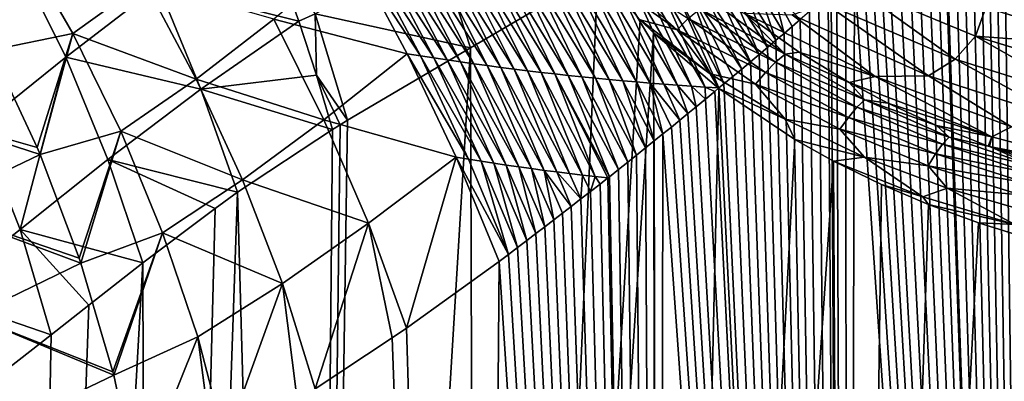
# Model space of a CAD drawing. Header units: metres. Extents: x -92 to 264, y -100 to 50.
# Tile 216 of 656: x -17.93 to -5.5, y -33.42 to -28.85. Entities that reach past the tile are written whole.
import ezdxf

# ---------------------------------------------------------------- set-up
doc = ezdxf.new("R2010")
doc.units = ezdxf.units.M
doc.layers.add('solid_21062050_01', color=7, linetype='CONTINUOUS')

msp = doc.modelspace()

# ---------------------------------------------------------------- linework, layer by layer
at = {"layer": 'solid_21062050_01'}
for points in [[(-5.415638, -26.507528, 19.910139), (-5.513121, -26.596132, 19.888304), (-5.032434, -63, 19.992023)], [(-5.61252, -26.686245, 19.865618), (-5.713975, -26.77795, 19.842022), (-5.032434, -63, 19.992023)], [(-5.513121, -26.596132, 19.888304), (-5.61252, -26.686245, 19.865618), (-5.032434, -63, 19.992023)], [(-5.713975, -26.77795, 19.842022), (-5.817523, -26.871281, 19.817478), (-5.032434, -63, 19.992023)], [(-5.817523, -26.871281, 19.817478), (-5.922941, -26.966112, 19.792013), (-5.032434, -63, 19.992023)], [(-6.030357, -27.062519, 19.765566), (-6.139938, -27.160593, 19.738068), (-5.032434, -63, 19.992023)], [(-5.922941, -26.966112, 19.792013), (-6.030357, -27.062519, 19.765566), (-5.032434, -63, 19.992023)], [(-6.139938, -27.160593, 19.738068), (-6.251849, -27.260433, 19.709438), (-5.032434, -63, 19.992023)], [(-6.268376, -27.275148, 19.705164), (-6.366058, -27.362032, 19.679653), (-5.032434, -63, 19.992023)], [(-6.251849, -27.260433, 19.709438), (-6.268376, -27.275148, 19.705164), (-5.032434, -63, 19.992023)], [(-6.366058, -27.362032, 19.679653), (-6.482344, -27.465282, 19.648733), (-5.032434, -63, 19.992023)], [(-6.600893, -27.570274, 19.616592), (-6.721907, -27.677116, 19.583138), (-5.032434, -63, 19.992023)], [(-6.482344, -27.465282, 19.648733), (-6.600893, -27.570274, 19.616592), (-5.032434, -63, 19.992023)], [(-6.721907, -27.677116, 19.583138), (-6.845582, -27.785904, 19.548271), (-5.032434, -63, 19.992023)], [(-6.845582, -27.785904, 19.548271), (-6.971766, -27.896587, 19.511988), (-5.032434, -63, 19.992023)], [(-18.282913, -29.23913, 14.511711), (-17.25613, -29.029821, 15.27859), (-17.931097, -27.859375, 15.588941)], [(-17.931097, -27.859375, 15.588941), (-17.25613, -29.029821, 15.27859), (-16.351868, -28.37812, 16.08811)], [(-12.660896, -27.916113, -26.14378), (-12.239344, -29.208858, -26.295279), (-14.199629, -28.781883, -25.173302)], [(-12.660896, -27.916113, -26.14378), (-10.630316, -28.262224, -27.123568), (-12.239344, -29.208858, -26.295279)], [(-6.971766, -27.896587, 19.511988), (-7.074386, -27.986441, 19.481949), (-5.032434, -63, 19.992023)], [(-17.968321, -28.070173, -22.930079), (-17.345875, -29.328957, -22.958191), (-18.435379, -30.200569, -21.871565)], [(-16.175896, -28.426727, -23.994234), (-17.345875, -29.328957, -22.958191), (-17.968321, -28.070173, -22.930079)], [(-14.720214, -28.847742, 16.644009), (-13.037393, -29.283518, 17.249025), (-13.71795, -28.011412, 17.34551)], [(-12.869854, -29.310448, 17.314087), (-13.545363, -28.036957, 17.400272), (-13.71795, -28.011412, 17.34551)], [(-13.037393, -29.283518, 17.249025), (-12.869854, -29.310448, 17.314087), (-13.71795, -28.011412, 17.34551)], [(-12.701962, -29.33662, 17.379374), (-13.372443, -28.061846, 17.455263), (-13.545363, -28.036957, 17.400272)], [(-12.869854, -29.310448, 17.314087), (-12.701962, -29.33662, 17.379374), (-13.545363, -28.036957, 17.400272)], [(-12.533721, -29.36204, 17.444878), (-13.199196, -28.086079, 17.510471), (-13.372443, -28.061846, 17.455263)], [(-12.701962, -29.33662, 17.379374), (-12.533721, -29.36204, 17.444878), (-13.372443, -28.061846, 17.455263)], [(-7.17863, -28.077513, 19.450947), (-7.284624, -28.169863, 19.418917), (-5.032434, -63, 19.992023)], [(-7.074386, -27.986441, 19.481949), (-7.17863, -28.077513, 19.450947), (-5.032434, -63, 19.992023)], [(-14.648397, -28.197067, -24.994535), (-14.403833, -28.873899, -25.035557), (-16.175896, -28.426727, -23.994234)], [(-14.199629, -28.781883, -25.173302), (-14.403833, -28.873899, -25.035557), (-14.648397, -28.197067, -24.994535)], [(-12.365137, -29.386705, 17.510586), (-13.025627, -28.109657, 17.565889), (-13.199196, -28.086079, 17.510471)], [(-12.533721, -29.36204, 17.444878), (-12.365137, -29.386705, 17.510586), (-13.199196, -28.086079, 17.510471)], [(-12.196218, -29.41062, 17.576492), (-12.851744, -28.132582, 17.62151), (-13.025627, -28.109657, 17.565889)], [(-12.365137, -29.386705, 17.510586), (-12.196218, -29.41062, 17.576492), (-13.025627, -28.109657, 17.565889)], [(-12.026966, -29.433786, 17.642588), (-12.677549, -28.154856, 17.677324), (-12.851744, -28.132582, 17.62151)], [(-12.196218, -29.41062, 17.576492), (-12.026966, -29.433786, 17.642588), (-12.851744, -28.132582, 17.62151)], [(-11.857389, -29.456207, 17.708862), (-12.503052, -28.176479, 17.733322), (-12.677549, -28.154856, 17.677324)], [(-12.026966, -29.433786, 17.642588), (-11.857389, -29.456207, 17.708862), (-12.677549, -28.154856, 17.677324)], [(-11.687491, -29.477884, 17.775307), (-12.328254, -28.197458, 17.789499), (-12.503052, -28.176479, 17.733322)], [(-11.857389, -29.456207, 17.708862), (-11.687491, -29.477884, 17.775307), (-12.503052, -28.176479, 17.733322)], [(-11.517278, -29.498821, 17.841915), (-12.153161, -28.217791, 17.845844), (-12.328254, -28.197458, 17.789499)], [(-11.687491, -29.477884, 17.775307), (-11.517278, -29.498821, 17.841915), (-12.328254, -28.197458, 17.789499)], [(-9.632318, -28.981571, -27.533752), (-10.630316, -28.262224, -27.123568), (-10.532343, -28.172104, -27.157991)], [(-9.632318, -28.981571, -27.533752), (-10.532343, -28.172104, -27.157991), (-9.490297, -28.841026, -27.514917)], [(-7.284624, -28.169863, 19.418917), (-7.39249, -28.263542, 19.385794), (-5.032434, -63, 19.992023)], [(-12.239344, -29.208858, -26.295279), (-10.630316, -28.262224, -27.123568), (-12.132521, -63, -26.354912)], [(-11.346751, -29.519018, 17.908676), (-11.977777, -28.237478, 17.902353), (-12.153161, -28.217791, 17.845844)], [(-11.517278, -29.498821, 17.841915), (-11.346751, -29.519018, 17.908676), (-12.153161, -28.217791, 17.845844)], [(-10.630316, -28.262224, -27.123568), (-10.096605, -28.854671, -27.366703), (-12.132521, -63, -26.354912)], [(-11.175918, -29.538477, 17.975588), (-11.802108, -28.256523, 17.959021), (-11.977777, -28.237478, 17.902353)], [(-11.346751, -29.519018, 17.908676), (-11.175918, -29.538477, 17.975588), (-11.977777, -28.237478, 17.902353)], [(-11.00478, -29.557199, 18.042639), (-11.626155, -28.274927, 18.015835), (-11.802108, -28.256523, 17.959021)], [(-11.175918, -29.538477, 17.975588), (-11.00478, -29.557199, 18.042639), (-11.802108, -28.256523, 17.959021)], [(-10.833341, -29.575188, 18.109823), (-11.449924, -28.292692, 18.072794), (-11.626155, -28.274927, 18.015835)], [(-11.00478, -29.557199, 18.042639), (-10.833341, -29.575188, 18.109823), (-11.626155, -28.274927, 18.015835)], [(-10.661606, -29.592447, 18.177134), (-11.273416, -28.30982, 18.129889), (-11.449924, -28.292692, 18.072794)], [(-10.833341, -29.575188, 18.109823), (-10.661606, -29.592447, 18.177134), (-11.449924, -28.292692, 18.072794)], [(-10.489576, -29.608978, 18.244564), (-11.096635, -28.326311, 18.187113), (-11.273416, -28.30982, 18.129889)], [(-10.661606, -29.592447, 18.177134), (-10.489576, -29.608978, 18.244564), (-11.273416, -28.30982, 18.129889)], [(-10.317256, -29.624781, 18.312105), (-10.919585, -28.342169, 18.244463), (-11.096635, -28.326311, 18.187113)], [(-10.489576, -29.608978, 18.244564), (-10.317256, -29.624781, 18.312105), (-11.096635, -28.326311, 18.187113)], [(-9.632318, -28.981571, -27.533752), (-10.096605, -28.854671, -27.366703), (-10.630316, -28.262224, -27.123568)], [(-7.39249, -28.263542, 19.385794), (-7.502343, -28.358606, 19.351513), (-7.484039, -63, 19.357264)], [(-7.39249, -28.263542, 19.385794), (-7.484039, -63, 19.357264), (-5.032434, -63, 19.992023)], [(-16.175896, -28.426727, -23.994234), (-15.643226, -29.729013, -24.104759), (-17.345875, -29.328957, -22.958191)], [(-17.25613, -29.029821, 15.27859), (-15.6998, -29.603334, 15.89093), (-16.351868, -28.37812, 16.08811)], [(-16.351868, -28.37812, 16.08811), (-15.6998, -29.603334, 15.89093), (-14.720214, -28.847742, 16.644009)], [(-14.403833, -28.873899, -25.035557), (-15.643226, -29.729013, -24.104759), (-16.175896, -28.426727, -23.994234)], [(-10.14465, -29.639858, 18.379753), (-10.74227, -28.357393, 18.301929), (-10.919585, -28.342169, 18.244463)], [(-10.317256, -29.624781, 18.312105), (-10.14465, -29.639858, 18.379753), (-10.919585, -28.342169, 18.244463)], [(-9.971759, -29.654211, 18.4475), (-10.564693, -28.371986, 18.359509), (-10.74227, -28.357393, 18.301929)], [(-10.14465, -29.639858, 18.379753), (-9.971759, -29.654211, 18.4475), (-10.74227, -28.357393, 18.301929)], [(-9.798588, -29.667843, 18.515341), (-10.386857, -28.38595, 18.417194), (-10.564693, -28.371986, 18.359509)], [(-9.971759, -29.654211, 18.4475), (-9.798588, -29.667843, 18.515341), (-10.564693, -28.371986, 18.359509)], [(-9.625139, -29.680754, 18.583269), (-10.208764, -28.399282, 18.474979), (-10.386857, -28.38595, 18.417194)], [(-9.798588, -29.667843, 18.515341), (-9.625139, -29.680754, 18.583269), (-10.386857, -28.38595, 18.417194)], [(-9.451415, -29.692947, 18.651276), (-10.030417, -28.411989, 18.53286), (-10.208764, -28.399282, 18.474979)], [(-9.625139, -29.680754, 18.583269), (-9.451415, -29.692947, 18.651276), (-10.208764, -28.399282, 18.474979)], [(-9.277417, -29.704422, 18.719358), (-9.85182, -28.424068, 18.590832), (-10.030417, -28.411989, 18.53286)], [(-9.451415, -29.692947, 18.651276), (-9.277417, -29.704422, 18.719358), (-10.030417, -28.411989, 18.53286)], [(-9.85182, -28.424068, 18.590832), (-9.103014, -29.714905, 18.787565), (-9.672973, -28.43552, 18.648886)], [(-9.277417, -29.704422, 18.719358), (-9.103014, -29.714905, 18.787565), (-9.85182, -28.424068, 18.590832)], [(-9.672973, -28.43552, 18.648886), (-9.103014, -29.714905, 18.787565), (-9.041533, -29.663931, 18.811508)], [(-9.672973, -28.43552, 18.648886), (-9.041533, -29.663931, 18.811508), (-9.493879, -28.446348, 18.707022)], [(-9.493879, -28.446348, 18.707022), (-9.041533, -29.663931, 18.811508), (-8.927942, -29.569656, 18.855255)], [(-9.493879, -28.446348, 18.707022), (-8.927942, -29.569656, 18.855255), (-8.81611, -29.476486, 18.897705)], [(-9.493879, -28.446348, 18.707022), (-8.81611, -29.476486, 18.897705), (-9.314541, -28.456551, 18.765232)], [(-7.443346, -28.405298, -26.553873), (-6.12085, -29.353254, -26.741657), (-7.761697, -28.650272, -26.741657)], [(-7.502343, -28.358606, 19.351513), (-7.613923, -28.454962, 19.316124), (-7.484039, -63, 19.357264)], [(-7.443346, -28.405298, -26.553873), (-5.866091, -29.064001, -26.553873), (-6.12085, -29.353254, -26.741657)], [(-5.734285, -28.698561, -26.438557), (-5.866091, -29.064001, -26.553873), (-7.443346, -28.405298, -26.553873)], [(-9.314541, -28.456551, 18.765232), (-8.81611, -29.476486, 18.897705), (-8.70611, -29.384424, 18.938864)], [(-9.314541, -28.456551, 18.765232), (-8.70611, -29.384424, 18.938864), (-9.134958, -28.466131, 18.823513)], [(-9.134958, -28.466131, 18.823513), (-8.70611, -29.384424, 18.938864), (-8.597832, -29.293442, 18.978806)], [(-9.134958, -28.466131, 18.823513), (-8.597832, -29.293442, 18.978806), (-8.955134, -28.475088, 18.881859)], [(-8.955134, -28.475088, 18.881859), (-8.597832, -29.293442, 18.978806), (-8.491161, -29.203506, 19.017599)], [(-8.955134, -28.475088, 18.881859), (-8.491161, -29.203506, 19.017599), (-8.77507, -28.483421, 18.940268)], [(-8.77507, -28.483421, 18.940268), (-8.491161, -29.203506, 19.017599), (-8.385984, -29.114588, 19.055315)], [(-8.77507, -28.483421, 18.940268), (-8.385984, -29.114588, 19.055315), (-8.594766, -28.491131, 18.998732)], [(-8.594766, -28.491131, 18.998732), (-8.385984, -29.114588, 19.055315), (-8.282187, -29.026651, 19.092016)], [(-8.594766, -28.491131, 18.998732), (-8.282187, -29.026651, 19.092016), (-8.414223, -28.498219, 19.057249)], [(-8.414223, -28.498219, 19.057249), (-8.282187, -29.026651, 19.092016), (-8.179649, -28.939671, 19.127769)], [(-8.414223, -28.498219, 19.057249), (-8.179649, -28.939671, 19.127769), (-8.078551, -28.853695, 19.162531)], [(-7.727175, -28.552591, 19.279613), (-7.842259, -28.65155, 19.241903), (-7.484039, -63, 19.357264)], [(-7.689485, -28.520124, 19.29183), (-7.727175, -28.552591, 19.279613), (-7.484039, -63, 19.357264)], [(-7.613923, -28.454962, 19.316124), (-7.689485, -28.520124, 19.29183), (-7.484039, -63, 19.357264)], [(-9.345398, -28.71612, -27.454252), (-9.204824, -28.613066, -27.354769), (-8.267833, -29.290922, -27.634218)], [(-8.267833, -29.290922, -27.634218), (-9.204824, -28.613066, -27.354769), (-8.787043, -28.770243, -27.305965)], [(-7.761697, -28.650272, -26.741657), (-6.45786, -29.564169, -26.994917), (-8.180207, -28.794546, -26.994917)], [(-7.842259, -28.65155, 19.241903), (-7.959332, -28.7519, 19.202906), (-7.484039, -63, 19.357264)], [(-7.761697, -28.650272, -26.741657), (-6.12085, -29.353254, -26.741657), (-6.45786, -29.564169, -26.994917)], [(-4.136425, -29.187077, -26.438557), (-5.866091, -29.064001, -26.553873), (-5.734285, -28.698561, -26.438557)], [(-4.136425, -29.187077, -26.438557), (-5.734285, -28.698561, -26.438557), (-4.648945, -28.632055, -26.4)], [(-14.199629, -28.781883, -25.173302), (-14.180944, -29.555199, -25.111374), (-14.403833, -28.873899, -25.035557)], [(-14.199629, -28.781883, -25.173302), (-12.239344, -29.208858, -26.295279), (-13.788488, -30.123854, -25.349949)], [(-14.199629, -28.781883, -25.173302), (-13.788488, -30.123854, -25.349949), (-14.180944, -29.555199, -25.111374)], [(-9.490297, -28.841026, -27.514917), (-9.345398, -28.71612, -27.454252), (-8.388678, -29.392134, -27.75844)], [(-8.388678, -29.392134, -27.75844), (-9.345398, -28.71612, -27.454252), (-8.267833, -29.290922, -27.634218)], [(-8.787043, -28.770243, -27.305965), (-7.133067, -29.573078, -27.304222), (-8.092445, -29.265226, -27.498697)], [(-8.267833, -29.290922, -27.634218), (-8.787043, -28.770243, -27.305965), (-8.092445, -29.265226, -27.498697)], [(-8.180207, -28.794546, -26.994917), (-7.133067, -29.573078, -27.304222), (-8.787043, -28.770243, -27.305965)], [(-8.180207, -28.794546, -26.994917), (-6.45786, -29.564169, -26.994917), (-7.133067, -29.573078, -27.304222)], [(-7.959332, -28.7519, 19.202906), (-8.078551, -28.853695, 19.162531), (-7.484039, -63, 19.357264)], [(-15.6998, -29.603334, 15.89093), (-14.087489, -30.117395, 16.567429), (-14.720214, -28.847742, 16.644009)], [(-14.403833, -28.873899, -25.035557), (-14.180944, -29.555199, -25.111374), (-15.643226, -29.729013, -24.104759)], [(-14.720214, -28.847742, 16.644009), (-14.087489, -30.117395, 16.567429), (-13.037393, -29.283518, 17.249025)], [(-10.096605, -28.854671, -27.366703), (-9.930319, -29.0186, -27.439394), (-12.132521, -63, -26.354912)], [(-9.214943, -29.535908, -27.731983), (-9.930319, -29.0186, -27.439394), (-10.096605, -28.854671, -27.366703)], [(-9.214943, -29.535908, -27.731983), (-10.096605, -28.854671, -27.366703), (-9.632318, -28.981571, -27.533752)], [(-9.632318, -28.981571, -27.533752), (-9.490297, -28.841026, -27.514917), (-8.515517, -29.519896, -27.847137)], [(-8.515517, -29.519896, -27.847137), (-9.490297, -28.841026, -27.514917), (-8.388678, -29.392134, -27.75844)], [(-8.179649, -28.939671, 19.127769), (-8.282187, -29.026651, 19.092016), (-7.484039, -63, 19.357264)], [(-8.078551, -28.853695, 19.162531), (-8.179649, -28.939671, 19.127769), (-7.484039, -63, 19.357264)], [(-18.282913, -29.23913, 14.511711), (-17.707277, -30.467251, 14.284386), (-17.25613, -29.029821, 15.27859)], [(-17.707277, -30.467251, 14.284386), (-17.670185, -30.554962, 14.272754), (-17.25613, -29.029821, 15.27859)], [(-17.670185, -30.554962, 14.272754), (-16.651308, -30.262657, 15.088457), (-17.25613, -29.029821, 15.27859)], [(-17.25613, -29.029821, 15.27859), (-16.651308, -30.262657, 15.088457), (-15.6998, -29.603334, 15.89093)], [(-9.930319, -29.0186, -27.439394), (-9.858859, -63, -27.470192), (-12.132521, -63, -26.354912)], [(-9.930319, -29.0186, -27.439394), (-9.102945, -29.72444, -27.780052), (-9.858859, -63, -27.470192)], [(-9.214943, -29.535908, -27.731983), (-9.102945, -29.72444, -27.780052), (-9.930319, -29.0186, -27.439394)], [(-8.642044, -29.667854, -27.895897), (-9.632318, -28.981571, -27.533752), (-8.515517, -29.519896, -27.847137)], [(-9.214943, -29.535908, -27.731983), (-9.632318, -28.981571, -27.533752), (-8.642044, -29.667854, -27.895897)], [(-8.282187, -29.026651, 19.092016), (-8.385984, -29.114588, 19.055315), (-7.484039, -63, 19.357264)], [(-5.866091, -29.064001, -26.553873), (-4.417383, -29.886889, -26.741657), (-6.12085, -29.353254, -26.741657)], [(-5.866091, -29.064001, -26.553873), (-4.231503, -29.563744, -26.553873), (-4.417383, -29.886889, -26.741657)], [(-4.136425, -29.187077, -26.438557), (-4.231503, -29.563744, -26.553873), (-5.866091, -29.064001, -26.553873)], [(-8.385984, -29.114588, 19.055315), (-8.491161, -29.203506, 19.017599), (-7.484039, -63, 19.357264)], [(-19.681585, -29.902601, 13.058012), (-17.707277, -30.467251, 14.284386), (-18.282913, -29.23913, 14.511711)], [(-12.239344, -29.208858, -26.295279), (-12.132521, -63, -26.354912), (-14.281681, -63, -25.015333)], [(-13.788488, -30.123854, -25.349949), (-12.239344, -29.208858, -26.295279), (-14.281681, -63, -25.015333)], [(-14.087489, -30.117395, 16.567429), (-12.420417, -30.590143, 17.301867), (-13.037393, -29.283518, 17.249025)], [(-12.262528, -30.616108, 17.374983), (-12.869854, -29.310448, 17.314087), (-13.037393, -29.283518, 17.249025)], [(-12.420417, -30.590143, 17.301867), (-12.262528, -30.616108, 17.374983), (-13.037393, -29.283518, 17.249025)], [(-12.104291, -30.641275, 17.448292), (-12.701962, -29.33662, 17.379374), (-12.869854, -29.310448, 17.314087)], [(-12.262528, -30.616108, 17.374983), (-12.104291, -30.641275, 17.448292), (-12.869854, -29.310448, 17.314087)], [(-8.597832, -29.293442, 18.978806), (-8.70611, -29.384424, 18.938864), (-7.484039, -63, 19.357264)], [(-8.491161, -29.203506, 19.017599), (-8.597832, -29.293442, 18.978806), (-7.484039, -63, 19.357264)], [(-8.388678, -29.392134, -27.75844), (-8.267833, -29.290922, -27.634218), (-7.261568, -29.864161, -27.899101)], [(-8.267833, -29.290922, -27.634218), (-8.092445, -29.265226, -27.498697), (-7.459074, -29.648325, -27.660994)], [(-7.261568, -29.864161, -27.899101), (-8.267833, -29.290922, -27.634218), (-7.459074, -29.648325, -27.660994)], [(-7.133067, -29.573078, -27.304222), (-7.459074, -29.648325, -27.660994), (-8.092445, -29.265226, -27.498697)], [(-17.345875, -29.328957, -22.958191), (-17.922926, -31.501509, -22.044933), (-18.435379, -30.200569, -21.871565)], [(-17.345875, -29.328957, -22.958191), (-16.813997, -30.620028, -23.109869), (-17.922926, -31.501509, -22.044933)], [(-15.643226, -29.729013, -24.104759), (-16.813997, -30.620028, -23.109869), (-17.345875, -29.328957, -22.958191)], [(-11.945709, -30.665649, 17.521786), (-12.533721, -29.36204, 17.444878), (-12.701962, -29.33662, 17.379374)], [(-12.104291, -30.641275, 17.448292), (-11.945709, -30.665649, 17.521786), (-12.701962, -29.33662, 17.379374)], [(-11.78679, -30.689232, 17.595455), (-12.365137, -29.386705, 17.510586), (-12.533721, -29.36204, 17.444878)], [(-11.945709, -30.665649, 17.521786), (-11.78679, -30.689232, 17.595455), (-12.533721, -29.36204, 17.444878)], [(-11.627537, -30.712025, 17.669291), (-12.196218, -29.41062, 17.576492), (-12.365137, -29.386705, 17.510586)], [(-11.78679, -30.689232, 17.595455), (-11.627537, -30.712025, 17.669291), (-12.365137, -29.386705, 17.510586)], [(-11.467957, -30.73403, 17.743284), (-12.026966, -29.433786, 17.642588), (-12.196218, -29.41062, 17.576492)], [(-11.627537, -30.712025, 17.669291), (-11.467957, -30.73403, 17.743284), (-12.196218, -29.41062, 17.576492)], [(-11.308052, -30.755253, 17.817425), (-11.857389, -29.456207, 17.708862), (-12.026966, -29.433786, 17.642588)], [(-11.467957, -30.73403, 17.743284), (-11.308052, -30.755253, 17.817425), (-12.026966, -29.433786, 17.642588)], [(-8.70611, -29.384424, 18.938864), (-8.81611, -29.476486, 18.897705), (-7.484039, -63, 19.357264)], [(-8.515517, -29.519896, -27.847137), (-8.388678, -29.392134, -27.75844), (-7.362742, -29.960159, -28.043413)], [(-7.362742, -29.960159, -28.043413), (-8.388678, -29.392134, -27.75844), (-7.261568, -29.864161, -27.899101)], [(-6.12085, -29.353254, -26.741657), (-4.664304, -30.148935, -26.994917), (-6.45786, -29.564169, -26.994917)], [(-6.12085, -29.353254, -26.741657), (-4.417383, -29.886889, -26.741657), (-4.664304, -30.148935, -26.994917)], [(-14.180944, -29.555199, -25.111374), (-13.98046, -30.238735, -25.221739), (-15.643226, -29.729013, -24.104759)], [(-14.180944, -29.555199, -25.111374), (-13.788488, -30.123854, -25.349949), (-13.884212, -30.18082, -25.286339)], [(-14.180944, -29.555199, -25.111374), (-13.884212, -30.18082, -25.286339), (-13.98046, -30.238735, -25.221739)], [(-11.14783, -30.775694, 17.891708), (-11.687491, -29.477884, 17.775307), (-11.857389, -29.456207, 17.708862)], [(-11.308052, -30.755253, 17.817425), (-11.14783, -30.775694, 17.891708), (-11.857389, -29.456207, 17.708862)], [(-10.987292, -30.795357, 17.966124), (-11.517278, -29.498821, 17.841915), (-11.687491, -29.477884, 17.775307)], [(-11.14783, -30.775694, 17.891708), (-10.987292, -30.795357, 17.966124), (-11.687491, -29.477884, 17.775307)], [(-10.826444, -30.814243, 18.040665), (-11.346751, -29.519018, 17.908676), (-11.517278, -29.498821, 17.841915)], [(-10.987292, -30.795357, 17.966124), (-10.826444, -30.814243, 18.040665), (-11.517278, -29.498821, 17.841915)], [(-10.66529, -30.832355, 18.115326), (-11.175918, -29.538477, 17.975588), (-11.346751, -29.519018, 17.908676)], [(-10.826444, -30.814243, 18.040665), (-10.66529, -30.832355, 18.115326), (-11.346751, -29.519018, 17.908676)], [(-11.175918, -29.538477, 17.975588), (-10.50354, -30.850008, 18.190233), (-10.485085, -30.835415, 18.198769)], [(-10.66529, -30.832355, 18.115326), (-10.50354, -30.850008, 18.190233), (-11.175918, -29.538477, 17.975588)], [(-11.175918, -29.538477, 17.975588), (-10.485085, -30.835415, 18.198769), (-11.00478, -29.557199, 18.042639)], [(-11.00478, -29.557199, 18.042639), (-10.485085, -30.835415, 18.198769), (-10.369058, -30.743353, 18.252014)], [(-11.00478, -29.557199, 18.042639), (-10.369058, -30.743353, 18.252014), (-10.833341, -29.575188, 18.109823)], [(-8.26901, -30.111486, -28.075136), (-9.102945, -29.72444, -27.780052), (-9.214943, -29.535908, -27.731983)], [(-8.26901, -30.111486, -28.075136), (-9.214943, -29.535908, -27.731983), (-8.642044, -29.667854, -27.895897)], [(-8.927942, -29.569656, 18.855255), (-9.041533, -29.663931, 18.811508), (-7.484039, -63, 19.357264)], [(-8.81611, -29.476486, 18.897705), (-8.927942, -29.569656, 18.855255), (-7.484039, -63, 19.357264)], [(-8.642044, -29.667854, -27.895897), (-8.515517, -29.519896, -27.847137), (-7.470624, -30.086735, -28.155743)], [(-7.470624, -30.086735, -28.155743), (-8.515517, -29.519896, -27.847137), (-7.362742, -29.960159, -28.043413)], [(-6.45786, -29.564169, -26.994917), (-5.413788, -30.204245, -27.304222), (-7.133067, -29.573078, -27.304222)], [(-6.45786, -29.564169, -26.994917), (-4.664304, -30.148935, -26.994917), (-5.413788, -30.204245, -27.304222)], [(-16.651308, -30.262657, 15.088457), (-15.117582, -30.876848, 15.824574), (-15.6998, -29.603334, 15.89093)], [(-15.6998, -29.603334, 15.89093), (-15.117582, -30.876848, 15.824574), (-14.087489, -30.117395, 16.567429)], [(-10.833341, -29.575188, 18.109823), (-10.369058, -30.743353, 18.252014), (-10.254709, -30.652143, 18.303791)], [(-10.833341, -29.575188, 18.109823), (-10.254709, -30.652143, 18.303791), (-10.661606, -29.592447, 18.177134)], [(-10.661606, -29.592447, 18.177134), (-10.254709, -30.652143, 18.303791), (-10.141913, -30.561783, 18.354187)], [(-10.661606, -29.592447, 18.177134), (-10.141913, -30.561783, 18.354187), (-10.489576, -29.608978, 18.244564)], [(-10.489576, -29.608978, 18.244564), (-10.141913, -30.561783, 18.354187), (-10.030542, -30.472267, 18.403294)], [(-10.489576, -29.608978, 18.244564), (-10.030542, -30.472267, 18.403294), (-10.317256, -29.624781, 18.312105)], [(-10.317256, -29.624781, 18.312105), (-10.030542, -30.472267, 18.403294), (-9.920465, -30.383591, 18.451197)], [(-10.317256, -29.624781, 18.312105), (-9.920465, -30.383591, 18.451197), (-10.14465, -29.639858, 18.379753)], [(-10.14465, -29.639858, 18.379753), (-9.920465, -30.383591, 18.451197), (-9.811555, -30.295748, 18.497972)], [(-10.14465, -29.639858, 18.379753), (-9.811555, -30.295748, 18.497972), (-9.971759, -29.654211, 18.4475)], [(-9.971759, -29.654211, 18.4475), (-9.811555, -30.295748, 18.497972), (-9.704106, -30.208771, 18.543526)], [(-9.971759, -29.654211, 18.4475), (-9.704106, -30.208771, 18.543526), (-9.598306, -30.122671, 18.587801)], [(-9.971759, -29.654211, 18.4475), (-9.598306, -30.122671, 18.587801), (-9.798588, -29.667843, 18.515341)], [(-9.798588, -29.667843, 18.515341), (-9.598306, -30.122671, 18.587801), (-9.494058, -30.03743, 18.630873)], [(-9.798588, -29.667843, 18.515341), (-9.494058, -30.03743, 18.630873), (-9.625139, -29.680754, 18.583269)], [(-9.625139, -29.680754, 18.583269), (-9.494058, -30.03743, 18.630873), (-9.391264, -29.953026, 18.672804)], [(-9.625139, -29.680754, 18.583269), (-9.391264, -29.953026, 18.672804), (-9.451415, -29.692947, 18.651276)], [(-9.451415, -29.692947, 18.651276), (-9.391264, -29.953026, 18.672804), (-9.273048, -29.855587, 18.720371)], [(-9.451415, -29.692947, 18.651276), (-9.273048, -29.855587, 18.720371), (-9.277417, -29.704422, 18.719358)], [(-9.041533, -29.663931, 18.811508), (-9.103014, -29.714905, 18.787565), (-7.484039, -63, 19.357264)], [(-7.579851, -30.237595, -28.230501), (-8.642044, -29.667854, -27.895897), (-7.470624, -30.086735, -28.155743)], [(-8.26901, -30.111486, -28.075136), (-8.642044, -29.667854, -27.895897), (-7.579851, -30.237595, -28.230501)], [(-7.133067, -29.573078, -27.304222), (-5.65916, -30.333694, -27.658056), (-7.459074, -29.648325, -27.660994)], [(-6.971357, -29.906122, -27.776974), (-7.459074, -29.648325, -27.660994), (-5.65916, -30.333694, -27.658056)], [(-7.261568, -29.864161, -27.899101), (-7.459074, -29.648325, -27.660994), (-6.971357, -29.906122, -27.776974)], [(-7.133067, -29.573078, -27.304222), (-5.413788, -30.204245, -27.304222), (-5.65916, -30.333694, -27.658056)], [(-15.643226, -29.729013, -24.104759), (-15.177287, -31.03068, -24.36203), (-16.813997, -30.620028, -23.109869)], [(-15.643226, -29.729013, -24.104759), (-13.98046, -30.238735, -25.221739), (-15.177287, -31.03068, -24.36203)], [(-9.102945, -29.72444, -27.780052), (-8.144102, -30.367508, -28.132507), (-9.858859, -63, -27.470192)], [(-9.277417, -29.704422, 18.719358), (-9.273048, -29.855587, 18.720371), (-9.156525, -29.759232, 18.766575)], [(-9.277417, -29.704422, 18.719358), (-9.156525, -29.759232, 18.766575), (-9.103014, -29.714905, 18.787565)], [(-9.156525, -29.759232, 18.766575), (-9.273048, -29.855587, 18.720371), (-7.484039, -63, 19.357264)], [(-9.103014, -29.714905, 18.787565), (-9.156525, -29.759232, 18.766575), (-7.484039, -63, 19.357264)], [(-8.26901, -30.111486, -28.075136), (-8.144102, -30.367508, -28.132507), (-9.102945, -29.72444, -27.780052)], [(-19.681585, -29.902601, 13.058012), (-17.670185, -30.554962, 14.272754), (-17.707277, -30.467251, 14.284386)], [(-19.055578, -31.219526, 12.863664), (-17.670185, -30.554962, 14.272754), (-19.681585, -29.902601, 13.058012)], [(-9.273048, -29.855587, 18.720371), (-9.391264, -29.953026, 18.672804), (-7.484039, -63, 19.357264)], [(-7.362742, -29.960159, -28.043413), (-7.261568, -29.864161, -27.899101), (-6.199408, -30.337362, -28.139002)], [(-7.261568, -29.864161, -27.899101), (-6.971357, -29.906122, -27.776974), (-6.35669, -30.191135, -27.911797)], [(-6.199408, -30.337362, -28.139002), (-7.261568, -29.864161, -27.899101), (-6.35669, -30.191135, -27.911797)], [(-6.35669, -30.191135, -27.911797), (-6.971357, -29.906122, -27.776974), (-5.65916, -30.333694, -27.658056)], [(-9.494058, -30.03743, 18.630873), (-9.598306, -30.122671, 18.587801), (-7.484039, -63, 19.357264)], [(-9.391264, -29.953026, 18.672804), (-9.494058, -30.03743, 18.630873), (-7.484039, -63, 19.357264)], [(-7.470624, -30.086735, -28.155743), (-7.362742, -29.960159, -28.043413), (-6.28167, -30.426153, -28.299089)], [(-6.28167, -30.426153, -28.299089), (-7.362742, -29.960159, -28.043413), (-6.199408, -30.337362, -28.139002)], [(-15.117582, -30.876848, 15.824574), (-13.524994, -31.420391, 16.630894), (-14.087489, -30.117395, 16.567429)], [(-13.884212, -30.18082, -25.286339), (-13.788488, -30.123854, -25.349949), (-14.281681, -63, -25.015333)], [(-13.98046, -30.238735, -25.221739), (-13.884212, -30.18082, -25.286339), (-14.281681, -63, -25.015333)], [(-14.087489, -30.117395, 16.567429), (-13.524994, -31.420391, 16.630894), (-12.420417, -30.590143, 17.301867)], [(-9.598306, -30.122671, 18.587801), (-9.704106, -30.208771, 18.543526), (-7.484039, -63, 19.357264)], [(-7.268538, -30.590796, -28.388517), (-8.144102, -30.367508, -28.132507), (-8.26901, -30.111486, -28.075136)], [(-7.268538, -30.590796, -28.388517), (-8.26901, -30.111486, -28.075136), (-7.579851, -30.237595, -28.230501)], [(-7.579851, -30.237595, -28.230501), (-7.470624, -30.086735, -28.155743), (-6.370589, -30.548828, -28.430708)], [(-6.370589, -30.548828, -28.430708), (-7.470624, -30.086735, -28.155743), (-6.28167, -30.426153, -28.299089)], [(-6.35669, -30.191135, -27.911797), (-5.65916, -30.333694, -27.658056), (-5.706248, -30.450094, -28.040319)], [(-6.199408, -30.337362, -28.139002), (-6.35669, -30.191135, -27.911797), (-5.706248, -30.450094, -28.040319)], [(-18.435379, -30.200569, -21.871565), (-17.922926, -31.501509, -22.044933), (-18.975065, -32.335876, -20.901592)], [(-17.670185, -30.554962, 14.272754), (-17.175831, -31.861839, 14.166278), (-16.651308, -30.262657, 15.088457)], [(-17.175831, -31.861839, 14.166278), (-17.153599, -31.928017, 14.164095), (-16.651308, -30.262657, 15.088457)], [(-17.153599, -31.928017, 14.164095), (-16.123949, -31.542955, 15.020844), (-16.651308, -30.262657, 15.088457)], [(-16.651308, -30.262657, 15.088457), (-16.123949, -31.542955, 15.020844), (-15.117582, -30.876848, 15.824574)], [(-15.177287, -31.03068, -24.36203), (-13.98046, -30.238735, -25.221739), (-14.281681, -63, -25.015333)], [(-9.811555, -30.295748, 18.497972), (-9.920465, -30.383591, 18.451197), (-9.85886, -63, 18.477732)], [(-9.811555, -30.295748, 18.497972), (-9.85886, -63, 18.477732), (-7.484039, -63, 19.357264)], [(-9.704106, -30.208771, 18.543526), (-9.811555, -30.295748, 18.497972), (-7.484039, -63, 19.357264)], [(-6.461744, -30.699284, -28.527313), (-7.579851, -30.237595, -28.230501), (-6.370589, -30.548828, -28.430708)], [(-7.268538, -30.590796, -28.388517), (-7.579851, -30.237595, -28.230501), (-6.461744, -30.699284, -28.527313)], [(-5.413788, -30.204245, -27.304222), (-3.80714, -30.826708, -27.658056), (-5.65916, -30.333694, -27.658056)], [(-9.920465, -30.383591, 18.451197), (-10.030542, -30.472267, 18.403294), (-9.85886, -63, 18.477732)], [(-8.144102, -30.367508, -28.132507), (-7.658505, -30.638639, -28.294283), (-9.858859, -63, -27.470192)], [(-7.268538, -30.590796, -28.388517), (-7.658505, -30.638639, -28.294283), (-8.144102, -30.367508, -28.132507)], [(-6.370589, -30.548828, -28.430708), (-6.28167, -30.426153, -28.299089), (-5.157884, -30.797129, -28.518112)], [(-6.28167, -30.426153, -28.299089), (-6.199408, -30.337362, -28.139002), (-5.093377, -30.716307, -28.346111)], [(-5.157884, -30.797129, -28.518112), (-6.28167, -30.426153, -28.299089), (-5.093377, -30.716307, -28.346111)], [(-6.199408, -30.337362, -28.139002), (-5.706248, -30.450094, -28.040319), (-5.689044, -30.456402, -28.043535)], [(-5.093377, -30.716307, -28.346111), (-6.199408, -30.337362, -28.139002), (-5.689044, -30.456402, -28.043535)], [(-5.65916, -30.333694, -27.658056), (-5.689044, -30.456402, -28.043535), (-5.706248, -30.450094, -28.040319)], [(-5.65916, -30.333694, -27.658056), (-3.80714, -30.826708, -27.658056), (-5.689044, -30.456402, -28.043535)], [(-19.055578, -31.219526, 12.863664), (-17.175831, -31.861839, 14.166278), (-17.670185, -30.554962, 14.272754)], [(-10.141913, -30.561783, 18.354187), (-10.254709, -30.652143, 18.303791), (-9.85886, -63, 18.477732)], [(-10.030542, -30.472267, 18.403294), (-10.141913, -30.561783, 18.354187), (-9.85886, -63, 18.477732)], [(-6.461744, -30.699284, -28.527313), (-6.370589, -30.548828, -28.430708), (-5.228414, -30.914427, -28.664892)], [(-5.228414, -30.914427, -28.664892), (-6.370589, -30.548828, -28.430708), (-5.157884, -30.797129, -28.518112)], [(-5.011883, -30.684126, -28.161932), (-5.689044, -30.456402, -28.043535), (-3.826732, -30.951239, -28.043242)], [(-3.80714, -30.826708, -27.658056), (-3.826732, -30.951239, -28.043242), (-5.689044, -30.456402, -28.043535)], [(-5.093377, -30.716307, -28.346111), (-5.689044, -30.456402, -28.043535), (-5.011883, -30.684126, -28.161932)], [(-16.813997, -30.620028, -23.109869), (-16.373241, -31.922081, -23.388475), (-17.922926, -31.501509, -22.044933)], [(-16.813997, -30.620028, -23.109869), (-15.177287, -31.03068, -24.36203), (-15.459684, -31.234943, -24.143066)], [(-16.813997, -30.620028, -23.109869), (-15.459684, -31.234943, -24.143066), (-16.373241, -31.922081, -23.388475)], [(-13.524994, -31.420391, 16.630894), (-13.047871, -32.745434, 16.828711), (-12.420417, -30.590143, 17.301867)], [(-12.420417, -30.590143, 17.301867), (-13.047871, -32.745434, 16.828711), (-11.878696, -31.904804, 17.501419)], [(-12.420417, -30.590143, 17.301867), (-11.878696, -31.904804, 17.501419), (-11.760588, -31.815943, 17.564789)], [(-12.420417, -30.590143, 17.301867), (-11.760588, -31.815943, 17.564789), (-12.262528, -30.616108, 17.374983)], [(-12.262528, -30.616108, 17.374983), (-11.760588, -31.815943, 17.564789), (-12.104291, -30.641275, 17.448292)], [(-12.104291, -30.641275, 17.448292), (-11.760588, -31.815943, 17.564789), (-11.643667, -31.727736, 17.626722)], [(-12.104291, -30.641275, 17.448292), (-11.643667, -31.727736, 17.626722), (-11.945709, -30.665649, 17.521786)], [(-11.945709, -30.665649, 17.521786), (-11.643667, -31.727736, 17.626722), (-11.52795, -31.640184, 17.687241)], [(-11.945709, -30.665649, 17.521786), (-11.52795, -31.640184, 17.687241), (-11.78679, -30.689232, 17.595455)], [(-10.254709, -30.652143, 18.303791), (-10.369058, -30.743353, 18.252014), (-9.85886, -63, 18.477732)], [(-7.658505, -30.638639, -28.294283), (-7.484039, -63, -28.349724), (-9.858859, -63, -27.470192)], [(-6.530446, -31.088556, -28.625769), (-7.658505, -30.638639, -28.294283), (-7.268538, -30.590796, -28.388517)], [(-7.658505, -30.638639, -28.294283), (-7.052615, -30.935173, -28.480822), (-7.484039, -63, -28.349724)], [(-6.530446, -31.088556, -28.625769), (-7.052615, -30.935173, -28.480822), (-7.658505, -30.638639, -28.294283)], [(-6.225689, -30.981256, -28.664932), (-7.268538, -30.590796, -28.388517), (-6.461744, -30.699284, -28.527313)], [(-6.530446, -31.088556, -28.625769), (-7.268538, -30.590796, -28.388517), (-6.225689, -30.981256, -28.664932)], [(-11.78679, -30.689232, 17.595455), (-11.52795, -31.640184, 17.687241), (-11.413454, -31.553291, 17.746367)], [(-11.78679, -30.689232, 17.595455), (-11.413454, -31.553291, 17.746367), (-11.627537, -30.712025, 17.669291)], [(-11.627537, -30.712025, 17.669291), (-11.413454, -31.553291, 17.746367), (-11.300192, -31.467052, 17.804121)], [(-11.627537, -30.712025, 17.669291), (-11.300192, -31.467052, 17.804121), (-11.467957, -30.73403, 17.743284)], [(-11.467957, -30.73403, 17.743284), (-11.300192, -31.467052, 17.804121), (-11.188179, -31.38147, 17.860529)], [(-11.467957, -30.73403, 17.743284), (-11.188179, -31.38147, 17.860529), (-11.308052, -30.755253, 17.817425)], [(-11.308052, -30.755253, 17.817425), (-11.188179, -31.38147, 17.860529), (-11.077431, -31.296543, 17.915609)], [(-11.308052, -30.755253, 17.817425), (-11.077431, -31.296543, 17.915609), (-10.96796, -31.212271, 17.969385)], [(-11.308052, -30.755253, 17.817425), (-10.96796, -31.212271, 17.969385), (-11.14783, -30.775694, 17.891708)], [(-11.14783, -30.775694, 17.891708), (-10.96796, -31.212271, 17.969385), (-10.844435, -31.116764, 18.029272)], [(-11.14783, -30.775694, 17.891708), (-10.844435, -31.116764, 18.029272), (-10.987292, -30.795357, 17.966124)], [(-10.987292, -30.795357, 17.966124), (-10.844435, -31.116764, 18.029272), (-10.826444, -30.814243, 18.040665)], [(-10.369058, -30.743353, 18.252014), (-10.485085, -30.835415, 18.198769), (-9.85886, -63, 18.477732)], [(-5.301461, -31.062368, -28.779152), (-6.461744, -30.699284, -28.527313), (-5.228414, -30.914427, -28.664892)], [(-6.225689, -30.981256, -28.664932), (-6.461744, -30.699284, -28.527313), (-5.301461, -31.062368, -28.779152)], [(-16.123949, -31.542955, 15.020844), (-14.612422, -32.182899, 15.889863), (-15.117582, -30.876848, 15.824574)], [(-15.117582, -30.876848, 15.824574), (-14.612422, -32.182899, 15.889863), (-13.524994, -31.420391, 16.630894)], [(-10.826444, -30.814243, 18.040665), (-10.844435, -31.116764, 18.029272), (-10.722673, -31.022116, 18.087486)], [(-10.826444, -30.814243, 18.040665), (-10.722673, -31.022116, 18.087486), (-10.66529, -30.832355, 18.115326)], [(-10.66529, -30.832355, 18.115326), (-10.722673, -31.022116, 18.087486), (-10.602916, -30.928333, 18.143959)], [(-10.602916, -30.928333, 18.143959), (-10.722673, -31.022116, 18.087486), (-9.85886, -63, 18.477732)], [(-10.66529, -30.832355, 18.115326), (-10.602916, -30.928333, 18.143959), (-10.50354, -30.850008, 18.190233)], [(-10.50354, -30.850008, 18.190233), (-10.602916, -30.928333, 18.143959), (-9.85886, -63, 18.477732)], [(-10.485085, -30.835415, 18.198769), (-10.50354, -30.850008, 18.190233), (-9.85886, -63, 18.477732)], [(-7.052615, -30.935173, -28.480822), (-6.457305, -31.187391, -28.647902), (-7.484039, -63, -28.349724)], [(-6.530446, -31.088556, -28.625769), (-6.457305, -31.187391, -28.647902), (-7.052615, -30.935173, -28.480822)], [(-15.177287, -31.03068, -24.36203), (-14.281681, -63, -25.015333), (-16.284292, -63, -23.4652)], [(-15.459684, -31.234943, -24.143066), (-15.177287, -31.03068, -24.36203), (-16.284292, -63, -23.4652)], [(-10.722673, -31.022116, 18.087486), (-10.844435, -31.116764, 18.029272), (-9.85886, -63, 18.477732)], [(-6.530446, -31.088556, -28.625769), (-6.225689, -30.981256, -28.664932), (-5.370322, -31.437958, -28.904463)], [(-5.150565, -31.290979, -28.899883), (-6.225689, -30.981256, -28.664932), (-5.301461, -31.062368, -28.779152)], [(-5.370322, -31.437958, -28.904463), (-6.225689, -30.981256, -28.664932), (-5.150565, -31.290979, -28.899883)], [(-10.844435, -31.116764, 18.029272), (-10.96796, -31.212271, 17.969385), (-9.85886, -63, 18.477732)], [(-6.530446, -31.088556, -28.625769), (-5.370322, -31.437958, -28.904463), (-6.457305, -31.187391, -28.647902)], [(-19.055578, -31.219526, 12.863664), (-17.153599, -31.928017, 14.164095), (-17.175831, -31.861839, 14.166278)], [(-18.535625, -32.593719, 12.791656), (-17.153599, -31.928017, 14.164095), (-19.055578, -31.219526, 12.863664)], [(-16.373241, -31.922081, -23.388475), (-15.459684, -31.234943, -24.143066), (-16.284292, -63, -23.4652)], [(-11.077431, -31.296543, 17.915609), (-11.188179, -31.38147, 17.860529), (-9.85886, -63, 18.477732)], [(-10.96796, -31.212271, 17.969385), (-11.077431, -31.296543, 17.915609), (-9.85886, -63, 18.477732)], [(-6.457305, -31.187391, -28.647902), (-5.829371, -31.416531, -28.8071), (-7.484039, -63, -28.349724)], [(-5.370322, -31.437958, -28.904463), (-5.829371, -31.416531, -28.8071), (-6.457305, -31.187391, -28.647902)], [(-14.612422, -32.182899, 15.889863), (-14.200266, -33.511238, 16.0793), (-13.524994, -31.420391, 16.630894)], [(-13.524994, -31.420391, 16.630894), (-14.200266, -33.511238, 16.0793), (-13.225469, -32.868156, 16.719023)], [(-13.524994, -31.420391, 16.630894), (-13.225469, -32.868156, 16.719023), (-13.047871, -32.745434, 16.828711)], [(-11.188179, -31.38147, 17.860529), (-11.300192, -31.467052, 17.804121), (-9.85886, -63, 18.477732)], [(-5.829371, -31.416531, -28.8071), (-5.169266, -31.621794, -28.955967), (-7.484039, -63, -28.349724)], [(-5.370322, -31.437958, -28.904463), (-5.169266, -31.621794, -28.955967), (-5.829371, -31.416531, -28.8071)], [(-17.922926, -31.501509, -22.044933), (-17.531866, -32.830997, -22.31851), (-18.975065, -32.335876, -20.901592)], [(-17.922926, -31.501509, -22.044933), (-16.373241, -31.922081, -23.388475), (-17.054705, -32.45512, -22.775646)], [(-17.922926, -31.501509, -22.044933), (-17.054705, -32.45512, -22.775646), (-17.531866, -32.830997, -22.31851)], [(-17.153599, -31.928017, 14.164095), (-16.750937, -33.297245, 14.184628), (-16.123949, -31.542955, 15.020844)], [(-16.750937, -33.297245, 14.184628), (-16.740192, -33.339577, 14.187216), (-16.123949, -31.542955, 15.020844)], [(-16.740192, -33.339577, 14.187216), (-15.680438, -32.855221, 15.076567), (-16.123949, -31.542955, 15.020844)], [(-16.123949, -31.542955, 15.020844), (-15.680438, -32.855221, 15.076567), (-14.612422, -32.182899, 15.889863)], [(-11.413454, -31.553291, 17.746367), (-11.52795, -31.640184, 17.687241), (-9.85886, -63, 18.477732)], [(-11.300192, -31.467052, 17.804121), (-11.413454, -31.553291, 17.746367), (-9.85886, -63, 18.477732)], [(-11.52795, -31.640184, 17.687241), (-11.643667, -31.727736, 17.626722), (-9.85886, -63, 18.477732)], [(-5.169266, -31.621794, -28.955967), (-5.032434, -63, -28.984484), (-7.484039, -63, -28.349724)], [(-11.643667, -31.727736, 17.626722), (-11.760588, -31.815943, 17.564789), (-9.85886, -63, 18.477732)], [(-18.535625, -32.593719, 12.791656), (-16.750937, -33.297245, 14.184628), (-17.153599, -31.928017, 14.164095)], [(-16.373241, -31.922081, -23.388475), (-16.284292, -63, -23.4652), (-18.119802, -63, -21.720421)], [(-17.054705, -32.45512, -22.775646), (-16.373241, -31.922081, -23.388475), (-18.119802, -63, -21.720421)], [(-11.878696, -31.904804, 17.501419), (-13.047871, -32.745434, 16.828711), (-12.132522, -63, 17.36245)], [(-11.878696, -31.904804, 17.501419), (-12.132522, -63, 17.36245), (-9.85886, -63, 18.477732)], [(-11.760588, -31.815943, 17.564789), (-11.878696, -31.904804, 17.501419), (-9.85886, -63, 18.477732)], [(-15.680438, -32.855221, 15.076567), (-15.333272, -34.187332, 15.249421), (-14.612422, -32.182899, 15.889863)], [(-14.612422, -32.182899, 15.889863), (-15.333272, -34.187332, 15.249421), (-14.426128, -33.652901, 15.921576)], [(-14.612422, -32.182899, 15.889863), (-14.426128, -33.652901, 15.921576), (-14.200266, -33.511238, 16.0793)], [(-18.975065, -32.335876, -20.901592), (-17.531866, -32.830997, -22.31851), (-18.512444, -33.596943, -21.297703)], [(-17.531866, -32.830997, -22.31851), (-17.054705, -32.45512, -22.775646), (-18.119802, -63, -21.720421)], [(-18.535625, -32.593719, 12.791656), (-16.740192, -33.339577, 14.187216), (-16.750937, -33.297245, 14.184628)], [(-18.128819, -34.006454, 12.84297), (-16.740192, -33.339577, 14.187216), (-18.535625, -32.593719, 12.791656)], [(-13.047871, -32.745434, 16.828711), (-13.225469, -32.868156, 16.719023), (-12.132522, -63, 17.36245)], [(-18.512444, -33.596943, -21.297703), (-17.531866, -32.830997, -22.31851), (-18.119802, -63, -21.720421)], [(-16.740192, -33.339577, 14.187216), (-16.438597, -34.753208, 14.339175), (-15.680438, -32.855221, 15.076567)], [(-15.680438, -32.855221, 15.076567), (-16.438597, -34.753208, 14.339175), (-15.492553, -34.275341, 15.124698)], [(-15.680438, -32.855221, 15.076567), (-15.492553, -34.275341, 15.124698), (-15.333272, -34.187332, 15.249421)], [(-13.225469, -32.868156, 16.719023), (-14.200266, -33.511238, 16.0793), (-12.132522, -63, 17.36245)], [(-18.128819, -34.006454, 12.84297), (-16.438597, -34.753208, 14.339175), (-16.740192, -33.339577, 14.187216)]]:
    msp.add_3dface(points, dxfattribs=at)

doc.saveas('drawing.dxf')
